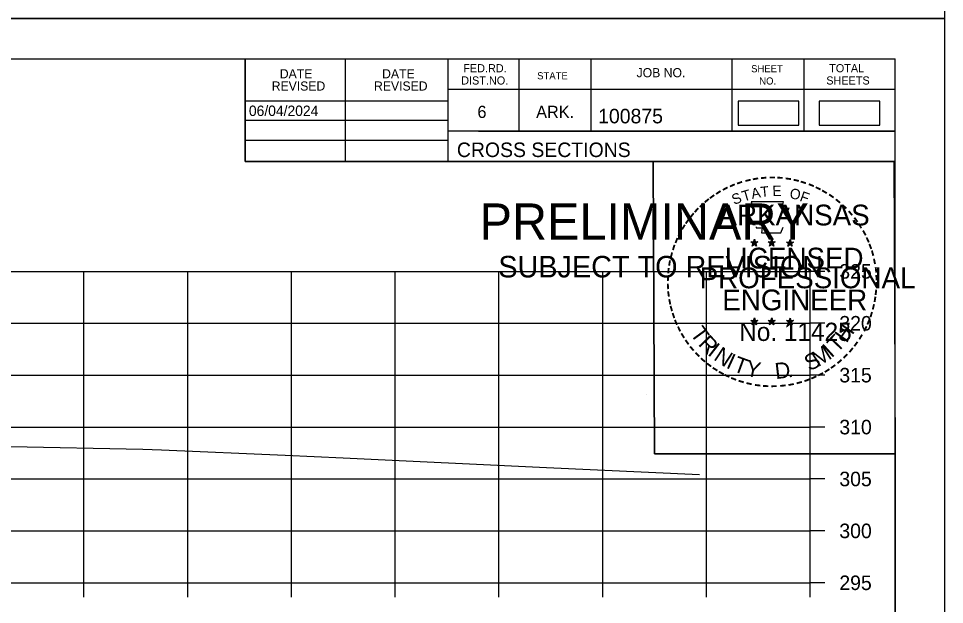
# Model space of a CAD drawing. Extents: x 1368122 to 1710785, y 373130 to 557566.
# Drawn here: x 1370095.9 to 1370185.2, y 374567.2 to 374623.7 of the extents above; entities that cross this region are included whole.
import ezdxf

# ---------------------------------------------------------------- set-up
doc = ezdxf.new("R2010")
doc.units = 0
for name, color, linetype in [('R_Axis', 7, 'Continuous'), ('R_Axis Annot', 7, 'Continuous'), ('R_Border', 7, 'Continuous'), ('R_Border PE', 7, 'Continuous'), ('R_Border Prem', 7, 'Continuous'), ('R_Drive', 7, 'Continuous'), ('R_Exist Surface', 7, 'Continuous'), ('R_Grid', 7, 'Continuous'), ('R_No Plot', 7, 'Continuous')]:
    doc.layers.add(name, color=color, linetype=linetype)

msp = doc.modelspace()

# ---------------------------------------------------------------- linework, layer by layer
at = {"layer": 'R_Axis'}
for p, q in [((1370172.241, 374569.337), (1370172.241, 374599.337)), ((1370173.641, 374599.337), (1370172.241, 374599.337)), ((1370173.641, 374594.337), (1370172.241, 374594.337)), ((1370173.641, 374589.337), (1370172.241, 374589.337)), ((1370173.641, 374584.337), (1370172.241, 374584.337)), ((1370173.641, 374579.337), (1370172.241, 374579.337)), ((1370173.641, 374574.337), (1370172.241, 374574.337)), ((1369872.241, 374569.337), (1370172.241, 374569.337)), ((1370102.241, 374567.937), (1370102.241, 374569.337)), ((1370112.241, 374567.937), (1370112.241, 374569.337)), ((1370122.241, 374567.937), (1370122.241, 374569.337)), ((1370132.241, 374567.937), (1370132.241, 374569.337)), ((1370142.241, 374567.937), (1370142.241, 374569.337)), ((1370152.241, 374567.937), (1370152.241, 374569.337)), ((1370162.241, 374567.937), (1370162.241, 374569.337)), ((1370172.241, 374567.937), (1370172.241, 374569.337)), ((1370173.641, 374569.337), (1370172.241, 374569.337))]:
    msp.add_line(p, q, dxfattribs=at)
at = {"layer": 'R_Border'}
for p, q in [((1369864.241, 374619.797), (1370180.421, 374619.797)), ((1370117.781, 374609.917), (1370117.781, 374619.797)), ((1370127.461, 374609.917), (1370127.461, 374619.797)), ((1370137.321, 374619.797), (1370137.321, 374609.917)), ((1370144.161, 374619.797), (1370144.161, 374612.857)), ((1370151.101, 374619.797), (1370151.101, 374612.857)), ((1370164.681, 374619.797), (1370164.681, 374612.857)), ((1370171.621, 374619.797), (1370171.621, 374612.857)), ((1370180.421, 374414.337), (1370180.421, 374619.797)), ((1370180.421, 374616.857), (1370137.321, 374616.857)), ((1370180.421, 374616.877), (1370180.421, 374616.877)), ((1370117.781, 374615.777), (1370137.321, 374615.777)), ((1370117.781, 374613.917), (1370137.321, 374613.917)), ((1370180.421, 374612.857), (1370137.321, 374612.857)), ((1370140.281, 374612.857), (1370180.421, 374612.857)), ((1370117.781, 374611.977), (1370137.321, 374611.977)), ((1370180.421, 374609.917), (1370117.781, 374609.917))]:
    msp.add_line(p, q, dxfattribs=at)
at = {"layer": 'R_Border PE'}
for p, q in [((1370166.505, 374602.173), (1370166.854, 374602.062)), ((1370166.505, 374602.173), (1370166.758, 374602.128)), ((1370166.505, 374602.173), (1370166.742, 374602.051)), ((1370166.638, 374601.765), (1370166.854, 374602.062)), ((1370166.854, 374602.427), (1370166.813, 374602.175)), ((1370166.854, 374602.062), (1370166.854, 374602.427)), ((1370166.854, 374602.427), (1370166.903, 374602.177)), ((1370167.201, 374602.173), (1370166.854, 374602.062)), ((1370167.067, 374601.765), (1370166.854, 374602.062)), ((1370167.201, 374602.173), (1370166.915, 374602.124)), ((1370167.067, 374601.765), (1370166.93, 374602.056)), ((1370167.201, 374602.173), (1370166.997, 374602.071)), ((1370168.175, 374602.173), (1370168.524, 374602.062)), ((1370168.175, 374602.173), (1370168.428, 374602.128)), ((1370168.175, 374602.173), (1370168.412, 374602.051)), ((1370168.308, 374601.765), (1370168.524, 374602.062)), ((1370168.524, 374602.427), (1370168.483, 374602.175)), ((1370168.524, 374602.062), (1370168.524, 374602.427)), ((1370168.524, 374602.427), (1370168.573, 374602.177)), ((1370168.871, 374602.173), (1370168.524, 374602.062)), ((1370168.737, 374601.765), (1370168.524, 374602.062)), ((1370168.871, 374602.173), (1370168.585, 374602.124)), ((1370168.737, 374601.765), (1370168.6, 374602.056)), ((1370168.871, 374602.173), (1370168.667, 374602.071)), ((1370169.939, 374602.161), (1370170.288, 374602.05)), ((1370169.939, 374602.161), (1370170.192, 374602.116)), ((1370169.939, 374602.161), (1370170.176, 374602.039)), ((1370170.072, 374601.753), (1370170.288, 374602.05)), ((1370170.288, 374602.415), (1370170.247, 374602.163)), ((1370170.288, 374602.05), (1370170.288, 374602.415)), ((1370170.288, 374602.415), (1370170.337, 374602.165)), ((1370170.635, 374602.161), (1370170.288, 374602.05)), ((1370170.501, 374601.753), (1370170.288, 374602.05)), ((1370170.635, 374602.161), (1370170.349, 374602.112)), ((1370170.501, 374601.753), (1370170.364, 374602.044)), ((1370170.635, 374602.161), (1370170.431, 374602.059)), ((1370166.638, 374601.765), (1370166.764, 374602.009)), ((1370166.638, 374601.765), (1370166.852, 374601.982)), ((1370167.067, 374601.765), (1370166.852, 374601.979)), ((1370168.308, 374601.765), (1370168.434, 374602.009)), ((1370168.308, 374601.765), (1370168.522, 374601.982)), ((1370168.737, 374601.765), (1370168.522, 374601.979)), ((1370170.072, 374601.753), (1370170.198, 374601.997)), ((1370170.072, 374601.753), (1370170.286, 374601.97)), ((1370170.501, 374601.753), (1370170.286, 374601.967)), ((1370166.501, 374594.6), (1370166.85, 374594.489)), ((1370166.501, 374594.6), (1370166.754, 374594.555)), ((1370166.501, 374594.6), (1370166.738, 374594.478)), ((1370166.634, 374594.192), (1370166.85, 374594.489)), ((1370166.634, 374594.192), (1370166.76, 374594.436)), ((1370166.634, 374594.192), (1370166.848, 374594.409)), ((1370166.85, 374594.854), (1370166.809, 374594.602)), ((1370167.063, 374594.192), (1370166.848, 374594.406)), ((1370166.85, 374594.489), (1370166.85, 374594.854)), ((1370166.85, 374594.854), (1370166.899, 374594.604)), ((1370167.197, 374594.6), (1370166.85, 374594.489)), ((1370167.063, 374594.192), (1370166.85, 374594.489)), ((1370167.197, 374594.6), (1370166.911, 374594.551)), ((1370167.063, 374594.192), (1370166.926, 374594.483)), ((1370167.197, 374594.6), (1370166.993, 374594.498)), ((1370168.17, 374594.6), (1370168.519, 374594.489)), ((1370168.17, 374594.6), (1370168.423, 374594.555)), ((1370168.17, 374594.6), (1370168.407, 374594.478)), ((1370168.303, 374594.192), (1370168.519, 374594.489)), ((1370168.303, 374594.192), (1370168.429, 374594.436)), ((1370168.303, 374594.192), (1370168.517, 374594.409)), ((1370168.519, 374594.854), (1370168.478, 374594.602)), ((1370168.732, 374594.192), (1370168.517, 374594.406)), ((1370168.519, 374594.489), (1370168.519, 374594.854)), ((1370168.519, 374594.854), (1370168.568, 374594.604)), ((1370168.866, 374594.6), (1370168.519, 374594.489)), ((1370168.732, 374594.192), (1370168.519, 374594.489)), ((1370168.866, 374594.6), (1370168.58, 374594.551)), ((1370168.732, 374594.192), (1370168.595, 374594.483)), ((1370168.866, 374594.6), (1370168.662, 374594.498)), ((1370169.937, 374594.59), (1370170.286, 374594.479)), ((1370169.937, 374594.59), (1370170.19, 374594.545)), ((1370169.937, 374594.59), (1370170.174, 374594.468)), ((1370170.07, 374594.182), (1370170.286, 374594.479)), ((1370170.07, 374594.182), (1370170.196, 374594.426)), ((1370170.07, 374594.182), (1370170.284, 374594.399)), ((1370170.286, 374594.844), (1370170.245, 374594.592)), ((1370170.499, 374594.182), (1370170.284, 374594.396)), ((1370170.286, 374594.479), (1370170.286, 374594.844)), ((1370170.286, 374594.844), (1370170.335, 374594.594)), ((1370170.633, 374594.59), (1370170.286, 374594.479)), ((1370170.499, 374594.182), (1370170.286, 374594.479)), ((1370170.633, 374594.59), (1370170.347, 374594.541)), ((1370170.499, 374594.182), (1370170.362, 374594.473)), ((1370170.633, 374594.59), (1370170.429, 374594.488))]:
    msp.add_line(p, q, dxfattribs=at)
for points in [[(1370166.546, 374606.051), (1370166.815, 374605.224)], [(1370170.057, 374605.129), (1370170.199, 374605.413), (1370169.514, 374605.389), (1370169.662, 374606.051), (1370166.546, 374606.051)], [(1370167.038, 374603.628), (1370167.038, 374603.541), (1370167.601, 374603.522), (1370167.547, 374603.049), (1370169.417, 374603.049), (1370169.618, 374603.585)], [(1370166.854, 374602.427), (1370167.067, 374601.765), (1370166.505, 374602.173), (1370167.201, 374602.173), (1370166.638, 374601.765), (1370166.854, 374602.427)], [(1370168.524, 374602.427), (1370168.737, 374601.765), (1370168.175, 374602.173), (1370168.871, 374602.173), (1370168.308, 374601.765), (1370168.524, 374602.427)], [(1370170.288, 374602.415), (1370170.501, 374601.753), (1370169.939, 374602.161), (1370170.635, 374602.161), (1370170.072, 374601.753), (1370170.288, 374602.415)], [(1370166.85, 374594.854), (1370167.063, 374594.192), (1370166.501, 374594.6), (1370167.197, 374594.6), (1370166.634, 374594.192), (1370166.85, 374594.854)], [(1370168.519, 374594.854), (1370168.732, 374594.192), (1370168.17, 374594.6), (1370168.866, 374594.6), (1370168.303, 374594.192), (1370168.519, 374594.854)], [(1370170.286, 374594.844), (1370170.499, 374594.182), (1370169.937, 374594.59), (1370170.633, 374594.59), (1370170.07, 374594.182), (1370170.286, 374594.844)]]:
    msp.add_lwpolyline(points, dxfattribs=at)
for centre, radius in [((1370166.853, 374602.061), 0.172), ((1370166.853, 374602.061), 0.145), ((1370166.853, 374602.061), 0.116), ((1370166.853, 374602.061), 0.0991), ((1370166.853, 374602.061), 0.0747), ((1370166.853, 374602.061), 0.0495), ((1370166.853, 374602.061), 0.0296), ((1370168.523, 374602.061), 0.172), ((1370168.523, 374602.061), 0.145), ((1370168.523, 374602.061), 0.116), ((1370168.523, 374602.061), 0.0991), ((1370168.523, 374602.061), 0.0747), ((1370168.523, 374602.061), 0.0495), ((1370168.523, 374602.061), 0.0296), ((1370170.287, 374602.049), 0.172), ((1370170.287, 374602.049), 0.145), ((1370170.287, 374602.049), 0.116), ((1370170.287, 374602.049), 0.0991), ((1370170.287, 374602.049), 0.0747), ((1370170.287, 374602.049), 0.0495), ((1370170.287, 374602.049), 0.0296), ((1370166.849, 374594.488), 0.172), ((1370166.849, 374594.488), 0.145), ((1370166.849, 374594.488), 0.116), ((1370166.849, 374594.488), 0.0991), ((1370166.849, 374594.488), 0.0747), ((1370166.849, 374594.488), 0.0495), ((1370166.849, 374594.488), 0.0296), ((1370168.518, 374594.488), 0.172), ((1370168.518, 374594.488), 0.145), ((1370168.518, 374594.488), 0.116), ((1370168.518, 374594.488), 0.0991), ((1370168.518, 374594.488), 0.0747), ((1370168.518, 374594.488), 0.0495), ((1370168.518, 374594.488), 0.0296), ((1370170.285, 374594.478), 0.172), ((1370170.285, 374594.478), 0.145), ((1370170.285, 374594.478), 0.116), ((1370170.285, 374594.478), 0.0991), ((1370170.285, 374594.478), 0.0747), ((1370170.285, 374594.478), 0.0495), ((1370170.285, 374594.478), 0.0296)]:
    msp.add_circle(centre, radius, dxfattribs=at)
at = {"layer": 'R_Drive'}
for points in [[(1370165.294, 374613.426), (1370171.127, 374613.426), (1370171.127, 374615.736), (1370165.294, 374615.736)], [(1370173.104, 374613.426), (1370178.937, 374613.426), (1370178.937, 374615.736), (1370173.104, 374615.736)]]:
    msp.add_lwpolyline(points, close=True, dxfattribs=at)
at = {"layer": 'R_Exist Surface'}
msp.add_lwpolyline([(1370095.161, 374582.461), (1370107.928, 374582.221), (1370109.705, 374582.154), (1370121.643, 374581.615), (1370127.229, 374581.38), (1370146.827, 374580.429), (1370161.571, 374579.774)], dxfattribs=at)
at = {"layer": 'R_Grid'}
for p, q in [((1369872.241, 374599.337), (1370172.241, 374599.337)), ((1370102.241, 374569.337), (1370102.241, 374599.337)), ((1370112.241, 374569.337), (1370112.241, 374599.337)), ((1370122.241, 374569.337), (1370122.241, 374599.337)), ((1370132.241, 374569.337), (1370132.241, 374599.337)), ((1370142.241, 374569.337), (1370142.241, 374599.337)), ((1370152.241, 374569.337), (1370152.241, 374599.337)), ((1370162.241, 374569.337), (1370162.241, 374599.337)), ((1370172.241, 374569.337), (1370172.241, 374599.337)), ((1369872.241, 374594.337), (1370172.241, 374594.337)), ((1369872.241, 374589.337), (1370172.241, 374589.337)), ((1369872.241, 374584.337), (1370172.241, 374584.337)), ((1369872.241, 374579.337), (1370172.241, 374579.337)), ((1369872.241, 374574.337), (1370172.241, 374574.337)), ((1369872.241, 374569.337), (1370172.241, 374569.337))]:
    msp.add_line(p, q, dxfattribs=at)
at = {"layer": 'R_No Plot'}
for p, q in [((1369851.84, 374623.692), (1370185.173, 374623.692)), ((1370156.455, 374587.462), (1370156.455, 374587.462))]:
    msp.add_line(p, q, dxfattribs=at)
for points in [[(1369851.833, 374837.03), (1370185.173, 374837.03), (1370185.173, 374623.692), (1369851.833, 374623.692)], [(1369851.833, 374623.692), (1370185.173, 374623.692), (1370185.173, 374410.354), (1369851.833, 374410.354)], [(1370098.161, 374619.797), (1370117.781, 374619.797), (1370117.781, 374609.917), (1370133.893, 374609.917), (1370157.092, 374609.917), (1370157.213, 374581.761), (1370180.421, 374581.761), (1370180.421, 374414.337), (1369864.241, 374414.337), (1369864.241, 374619.797)], [(1370157.092, 374609.917), (1370180.3, 374609.917), (1370180.421, 374581.761), (1370157.213, 374581.761)]]:
    msp.add_lwpolyline(points, close=True, dxfattribs=at)

# ---------------------------------------------------------------- texts
at = {"layer": 'R_Axis Annot'}
for s, p in [('325', (1370175.041, 374598.637)), ('320', (1370175.041, 374593.637)), ('315', (1370175.041, 374588.637)), ('310', (1370175.041, 374583.637)), ('305', (1370175.041, 374578.637)), ('300', (1370175.041, 374573.637)), ('295', (1370175.041, 374568.637))]:
    msp.add_text(s, height=1.4, dxfattribs=at).set_placement(p)
at = {"layer": 'R_Border'}
for s, height, p in [('FED.RD.', 0.7819, (1370138.801, 374618.517)), ('SHEET', 0.684, (1370166.541, 374618.517)), ('TOTAL', 0.7819, (1370174.061, 374618.517)), ('DATE', 0.8792, (1370121.118, 374617.934)), ('DATE', 0.8792, (1370130.978, 374617.934)), ('DIST.NO.', 0.7819, (1370138.601, 374617.337)), ('STATE', 0.684, (1370145.921, 374617.837)), ('JOB NO.', 0.8792, (1370155.501, 374618.037)), ('SHEETS', 0.7819, (1370173.781, 374617.337)), ('REVISED', 0.8792, (1370120.338, 374616.754)), ('REVISED', 0.8792, (1370130.198, 374616.754)), ('NO.', 0.684, (1370167.321, 374617.337)), ('6', 1.172, (1370140.161, 374614.117)), ('ARK.', 1.1723, (1370145.821, 374614.117)), ('100875', 1.4, (1370151.796, 374613.597)), ('CROSS SECTIONS', 1.4, (1370138.184, 374610.348))]:
    msp.add_text(s, height=height, rotation=360, dxfattribs=at).set_placement(p)
msp.add_text('06/04/2024', height=1, dxfattribs=at).set_placement((1370118.141, 374614.307))
at = {"layer": 'R_Border PE'}
for s, height, rotation, p in [('-', 1.6, 10.21935, (1370166.722, 374607.581)), ('-', 1.6, 5.89682, (1370167.451, 374607.691)), ('-', 1.6, 0.18623, (1370168.223, 374607.763)), ('-', 1.6, 357.74304, (1370168.946, 374607.75)), ('-', 1.6, 352.16172, (1370169.69, 374607.694)), ('-', 1.6, 28.79182, (1370164.027, 374606.592)), ('-', 1.6, 24.30721, (1370164.66, 374606.909)), ('-', 1.6, 19.17608, (1370165.294, 374607.178)), ('-', 1.6, 13.63015, (1370166.044, 374607.419)), ('A', 1, 11.21318, (1370166.641, 374606.311)), ('T', 1, 6.02276, (1370167.49, 374606.477)), ('E', 1, 0.83234, (1370168.595, 374606.587)), ('-', 1.6, 347.20489, (1370170.409, 374607.58)), ('-', 1.6, 342.3362, (1370171.044, 374607.425)), ('-', 1.6, 337.85509, (1370171.779, 374607.202)), ('-', 1.6, 334.12109, (1370172.41, 374606.931)), ('-', 1.6, 36.23174, (1370162.852, 374605.827)), ('-', 1.6, 34.06357, (1370163.43, 374606.222)), ('S', 1, 21.59401, (1370164.901, 374605.729)), ('T', 1, 16.4036, (1370165.815, 374606.06)), ('O', 1, 350.4515, (1370170.199, 374606.377)), ('F', 1, 340.07066, (1370171.153, 374606.149)), ('-', 1.6, 329.64089, (1370172.989, 374606.648)), ('-', 1.6, 325.86266, (1370173.632, 374606.287)), ('-', 1.6, 42.96224, (1370161.943, 374605.032)), ('-', 1.6, 38.95066, (1370162.376, 374605.449)), ('ARKANSAS', 2, 360, (1370163.399, 374603.763)), ('-', 1.6, 320.52971, (1370174.242, 374605.861)), ('-', 1.6, 315.57859, (1370174.841, 374605.373)), ('-', 1.6, 50.61417, (1370161.092, 374604.068)), ('-', 1.6, 48.42305, (1370161.495, 374604.554)), ('-', 1.6, 309.87973, (1370175.41, 374604.823)), ('-', 1.6, 58.07063, (1370160.354, 374602.974)), ('-', 1.6, 54.23247, (1370160.679, 374603.501)), ('-', 1.6, 306.65218, (1370175.935, 374604.221)), ('-', 1.4, 303.67529, (1370176.421, 374603.653)), ('-', 1.6, 62.87135, (1370160.041, 374602.36)), ('-', 1.6, 299.66835, (1370176.74, 374603.046)), ('-', 1.6, 67.77427, (1370159.782, 374601.749)), ('DWB', 0.01, 360, (1370166.842, 374602.056)), ('DWB', 0.01, 360, (1370168.511, 374602.056)), ('DWB', 0.01, 360, (1370170.276, 374602.046)), ('-', 1.6, 294.66279, (1370177.064, 374602.434)), ('-', 1.6, 290.57283, (1370177.321, 374601.857)), ('-', 1.6, 75.46096, (1370159.366, 374600.405)), ('-', 1.6, 72.39447, (1370159.563, 374601.119)), ('LICENSED', 2, 360, (1370163.997, 374599.614)), ('-', 1.6, 285.12326, (1370177.555, 374601.277)), ('-', 1.6, 81.20126, (1370159.234, 374599.692)), ('-', 1.6, 280.54934, (1370177.755, 374600.535)), ('-', 1.6, 85.18634, (1370159.158, 374599.001)), ('PROFESSIONAL', 2, 360, (1370161.573, 374597.71)), ('-', 1.6, 276.59616, (1370177.917, 374599.767)), ('-', 1.6, 89.06224, (1370159.133, 374598.3)), ('-', 1.6, 274.33011, (1370177.977, 374599.045)), ('-', 1.6, 94.19588, (1370159.168, 374597.575)), ('ENGINEER', 2, 360, (1370163.76, 374595.585)), ('-', 1.6, 263.5172, (1370177.992, 374597.747)), ('-', 1.6, 269.94067, (1370178.011, 374598.413)), ('-', 1.6, 98.94793, (1370159.24, 374596.908)), ('-', 1.6, 101.71495, (1370159.375, 374596.175)), ('-', 1.6, 260.99529, (1370177.921, 374597.093)), ('-', 1.6, 105.45785, (1370159.537, 374595.58)), ('-', 1.6, 255.7626, (1370177.811, 374596.415)), ('-', 1.6, 109.08742, (1370159.752, 374594.949)), ('-', 1.6, 252.86809, (1370177.63, 374595.695)), ('-', 1.6, 114.06432, (1370160.006, 374594.353)), ('-', 1.6, 115.72885, (1370160.311, 374593.735)), ('T', 1.54, 306.04056, (1370160.61, 374593.327)), ('No. 11425', 1.757, 360, (1370165.388, 374592.634)), ('DWB', 0.01, 360, (1370166.838, 374594.484)), ('DWB', 0.01, 360, (1370168.507, 374594.484)), ('DWB', 0.01, 360, (1370170.274, 374594.474)), ('H', 1.54, 54.60883, (1370175.73, 374592.362)), ('-', 1.6, 244.61971, (1370177.145, 374594.393)), ('-', 1.6, 247.88866, (1370177.407, 374595.022)), ('-', 1.6, 120.44712, (1370160.668, 374593.149)), ('R', 1.54, 314.00497, (1370161.373, 374592.279)), ('T', 1.54, 46.64442, (1370174.841, 374591.419)), ('-', 1.6, 239.07125, (1370176.751, 374593.641)), ('-', 1.6, 125.89344, (1370161.071, 374592.588)), ('I', 1.54, 321.96938, (1370162.273, 374591.347)), ('M', 1.54, 32.65632, (1370172.995, 374590.094)), ('I', 1.54, 42.11359, (1370174.279, 374590.941)), ('-', 1.6, 233.84524, (1370176.349, 374592.988)), ('-', 1.6, 130.71812, (1370161.533, 374592.036)), ('-', 1.6, 134.22381, (1370162.05, 374591.491)), ('N', 1.54, 326.50021, (1370162.84, 374590.875)), ('I', 1.54, 335.36034, (1370164.048, 374590.089)), ('S', 1.54, 26.9312, (1370172.156, 374589.688)), ('-', 1.6, 225.76533, (1370175.44, 374591.858)), ('-', 1.6, 231.25377, (1370175.919, 374592.422)), ('-', 1.6, 138.93382, (1370162.575, 374591.027)), ('-', 1.6, 144.64634, (1370163.131, 374590.621)), ('T', 1.54, 339.89117, (1370164.709, 374589.762)), ('Y', 1.54, 347.85558, (1370165.926, 374589.316)), ('D', 1.54, 6.39691, (1370168.911, 374588.958)), ('-', 1.6, 221.08509, (1370174.918, 374591.349)), ('-', 1.6, 148.08978, (1370163.692, 374590.25)), ('-', 1.6, 151.57039, (1370164.271, 374589.925)), ('-', 1.6, 207.35684, (1370173.277, 374590.144)), ('-', 1.6, 212.24909, (1370173.835, 374590.49)), ('-', 1.6, 215.73633, (1370174.369, 374590.877)), ('-', 1.6, 154.60019, (1370164.793, 374589.678)), ('-', 1.6, 158.56121, (1370165.417, 374589.424)), ('-', 1.6, 162.79826, (1370166.104, 374589.211)), ('-', 1.6, 167.55551, (1370166.819, 374589.047)), ('.', 1.54, 13.76417, (1370170.103, 374589.085)), ('-', 1.6, 195.47429, (1370171.357, 374589.31)), ('-', 1.6, 200.71842, (1370172.034, 374589.552)), ('-', 1.6, 204.25161, (1370172.653, 374589.825)), ('-', 1.6, 173.11546, (1370167.591, 374588.937)), ('-', 1.6, 176.51827, (1370168.339, 374588.884)), ('-', 1.6, 181.59176, (1370169.083, 374588.903)), ('-', 1.6, 185.81666, (1370169.892, 374588.979)), ('-', 1.6, 191.28576, (1370170.628, 374589.111))]:
    msp.add_text(s, height=height, rotation=rotation, dxfattribs=at).set_placement(p)
at = {"layer": 'R_Border Prem'}
for s, height, p in [('PRELIMINARY', 3.5, (1370140.372, 374602.381)), ('DWB', 0.01, (1370141.118, 374604.23)), ('SUBJECT TO REVISION', 2.07511, (1370142.181, 374598.752))]:
    msp.add_text(s, height=height, rotation=360, dxfattribs=at).set_placement(p)

doc.saveas('drawing.dxf')
